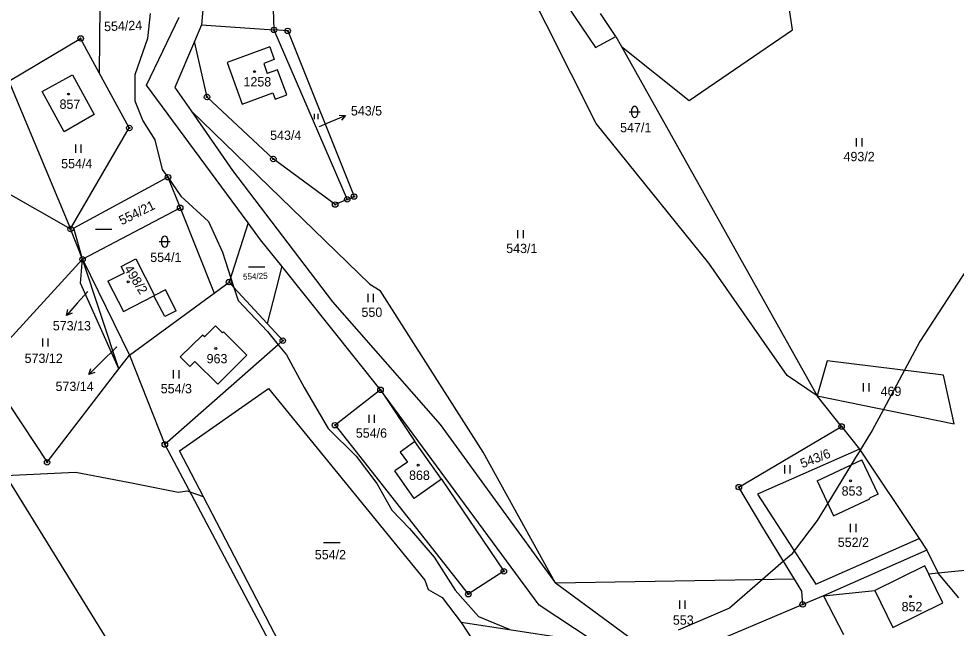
# Model space of a CAD drawing. Extents: x -439246 to -433691, y -1130252 to -1121148.
# Drawn here: x -436904.5 to -436733.5, y -1124676 to -1124564.9 of the extents above; entities that cross this region are included whole.
import ezdxf

# ---------------------------------------------------------------- set-up
doc = ezdxf.new("R2010")
doc.units = 0
for name, color, linetype in [('Vrstva 1', 7, 'Continuous'), ('Vrstva 16', 7, 'Continuous'), ('Vrstva 18', 7, 'Continuous'), ('Vrstva 19', 7, 'Continuous'), ('Vrstva 24', 7, 'Continuous'), ('Vrstva 25', 7, 'Continuous'), ('Vrstva 3', 7, 'Continuous'), ('Vrstva 37', 7, 'Continuous'), ('Vrstva 4', 7, 'Continuous'), ('Vrstva 52', 7, 'Continuous')]:
    doc.layers.add(name, color=color, linetype=linetype)

msp = doc.modelspace()

# ---------------------------------------------------------------- linework, layer by layer
at = {"layer": 'Vrstva 1'}
for p, q in [((-436862.62, -1124602.1), (-436881.13, -1124577.01)), ((-436860.34, -1124605.19), (-436862.62, -1124602.1)), ((-436856.47, -1124610.03), (-436860.34, -1124605.19)), ((-436856.47, -1124610.03), (-436857.57, -1124614.31)), ((-436838.48, -1124632.55), (-436856.47, -1124610.03)), ((-436865.21, -1124613.89), (-436859.15, -1124620.48)), ((-436857.57, -1124614.31), (-436859.15, -1124620.48)), ((-436859.15, -1124620.48), (-436856.3, -1124623.58)), ((-436754.41, -1124639.24), (-436758.87, -1124633.62)), ((-436773.14, -1124650.28), (-436754.41, -1124639.24)), ((-436754.41, -1124639.24), (-436751.12, -1124643.39)), ((-436751.12, -1124643.39), (-436769.75, -1124651.55)), ((-436751.12, -1124643.39), (-436740.27, -1124659.64)), ((-436768.76, -1124657.65), (-436773.14, -1124650.28)), ((-436769.75, -1124651.55), (-436759.12, -1124667.98)), ((-436763.01, -1124667.05), (-436768.76, -1124657.65)), ((-436759.12, -1124667.98), (-436740.27, -1124659.64)), ((-436740.27, -1124659.64), (-436738.86, -1124661.75)), ((-436738.86, -1124661.75), (-436757.72, -1124670.08)), ((-436738.86, -1124661.75), (-436736.8, -1124665.96)), ((-436763.01, -1124667.05), (-436806.59, -1124667.77)), ((-436761.66, -1124669.25), (-436763.01, -1124667.05)), ((-436761.49, -1124671.67), (-436761.66, -1124669.25)), ((-436757.72, -1124670.08), (-436761.49, -1124671.67)), ((-436757.72, -1124670.08), (-436748.36, -1124669.15)), ((-436757.72, -1124670.08), (-436754.08, -1124677.15)), ((-436761.49, -1124671.67), (-436786.77, -1124682.37))]:
    msp.add_line(p, q, dxfattribs=at)
for points in [[(-436868.42, -1124535.11), (-436871.15, -1124565.99)], [(-436858.97, -1124534.8), (-436857.91, -1124566.94)], [(-436799.18, -1124584.03), (-436821.87, -1124538.81)], [(-436763.35, -1124566.92), (-436767.43, -1124539.53)], [(-436814.84, -1124547.11), (-436799.29, -1124570.15)], [(-436889.68, -1124562.57), (-436889.77, -1124574.75)], [(-436795.6, -1124568.12), (-436798.35, -1124563.98)], [(-436881.13, -1124577.01), (-436875.19, -1124564.6)], [(-436871.15, -1124565.99), (-436872.43, -1124569.03)], [(-436871.15, -1124565.99), (-436857.91, -1124566.94)], [(-436857.91, -1124566.94), (-436844.55, -1124597.83)], [(-436855.41, -1124567.12), (-436857.91, -1124566.94)], [(-436855.41, -1124567.12), (-436843.31, -1124597.32)], [(-436782.18, -1124579.81), (-436763.35, -1124566.92)], [(-436906.26, -1124576.29), (-436893.17, -1124568.5)], [(-436889.77, -1124574.75), (-436893.17, -1124568.5)], [(-436872.43, -1124569.03), (-436875.99, -1124577.44)], [(-436870.12, -1124579.18), (-436872.43, -1124569.03)], [(-436799.29, -1124570.15), (-436795.6, -1124568.12)], [(-436795.6, -1124568.12), (-436794.56, -1124569.99)], [(-436858.69, -1124570.02), (-436866.43, -1124572.9)], [(-436858.69, -1124570.02), (-436857.87, -1124572.36)], [(-436794.56, -1124569.99), (-436782.18, -1124579.81)], [(-436794.56, -1124569.99), (-436758.87, -1124633.62)], [(-436857.87, -1124572.36), (-436859.76, -1124573.06)], [(-436866.43, -1124572.9), (-436863.69, -1124580.45)], [(-436859.76, -1124573.06), (-436859.14, -1124574.89)], [(-436857.26, -1124574.19), (-436859.14, -1124574.89)], [(-436855.56, -1124578.79), (-436857.26, -1124574.19)], [(-436900.17, -1124578.18), (-436894.64, -1124575.16)], [(-436894.64, -1124575.16), (-436890.7, -1124582.36)], [(-436884.29, -1124584.82), (-436889.77, -1124574.75)], [(-436906.26, -1124576.29), (-436895, -1124603.23)], [(-436875.99, -1124577.44), (-436873.01, -1124581.72)], [(-436896.15, -1124585.53), (-436900.17, -1124578.18)], [(-436858.03, -1124590.47), (-436870.12, -1124579.18)], [(-436863.69, -1124580.45), (-436858.11, -1124578.39)], [(-436858.11, -1124578.39), (-436857.69, -1124579.57)], [(-436857.69, -1124579.57), (-436855.56, -1124578.79)], [(-436890.7, -1124582.36), (-436896.15, -1124585.53)], [(-436873.01, -1124581.72), (-436840.42, -1124613.29)], [(-436873.01, -1124581.72), (-436865.46, -1124592.56)], [(-436778.63, -1124609.44), (-436799.18, -1124584.03)], [(-436895, -1124603.23), (-436884.29, -1124584.82)], [(-436846.75, -1124598.78), (-436858.03, -1124590.47)], [(-436865.46, -1124592.56), (-436847.21, -1124616.48)], [(-436877.24, -1124593.8), (-436894.42, -1124603.08)], [(-436877.24, -1124593.8), (-436875.02, -1124599.38)], [(-436907.57, -1124596.05), (-436895, -1124603.23)], [(-436844.55, -1124597.83), (-436846.75, -1124598.78)], [(-436844.55, -1124597.83), (-436843.31, -1124597.32)], [(-436892.82, -1124608.76), (-436875.02, -1124599.38)], [(-436875.02, -1124599.38), (-436868.84, -1124614.93)], [(-436892.82, -1124608.76), (-436895, -1124603.23)], [(-436892.82, -1124608.76), (-436894.42, -1124603.08)], [(-436862.62, -1124602.1), (-436866.1, -1124612.92)], [(-436910.82, -1124628.33), (-436892.82, -1124608.76)], [(-436893.17, -1124613.12), (-436892.82, -1124608.76)], [(-436892.82, -1124608.76), (-436884.27, -1124626.26)], [(-436886.17, -1124628.72), (-436892.82, -1124608.76)], [(-436885.79, -1124610.05), (-436883.13, -1124608.67)], [(-436885.19, -1124611.21), (-436885.79, -1124610.05)], [(-436883.13, -1124608.67), (-436879.67, -1124615.33)], [(-436764.35, -1124629.95), (-436778.63, -1124609.44)], [(-436888.19, -1124612.76), (-436885.19, -1124611.21)], [(-436886.17, -1124628.72), (-436893.17, -1124613.12)], [(-436888.19, -1124612.76), (-436885.33, -1124618.27)], [(-436868.84, -1124614.93), (-436866.1, -1124612.92)], [(-436866.1, -1124612.92), (-436865.21, -1124613.89)], [(-436840.42, -1124613.29), (-436838.54, -1124614.42)], [(-436885.33, -1124618.27), (-436879.83, -1124615.41)], [(-436884.27, -1124626.26), (-436868.84, -1124614.93)], [(-436877.79, -1124619.19), (-436879.83, -1124615.41)], [(-436877.72, -1124614.31), (-436879.67, -1124615.33)], [(-436875.74, -1124618.13), (-436877.72, -1124614.31)], [(-436819.78, -1124643.89), (-436838.54, -1124614.42)], [(-436847.21, -1124616.48), (-436827.63, -1124638.88)], [(-436925.55, -1124618.03), (-436888.08, -1124678.56)], [(-436875.74, -1124618.13), (-436877.79, -1124619.19)], [(-436870.6, -1124622.91), (-436868.58, -1124620.9)], [(-436868.58, -1124620.9), (-436867.27, -1124622.14)], [(-436867.09, -1124621.97), (-436867.27, -1124622.14)], [(-436862.83, -1124626.26), (-436867.09, -1124621.97)], [(-436870.97, -1124622.57), (-436875.03, -1124626.55)], [(-436870.6, -1124622.91), (-436870.97, -1124622.57)], [(-436856.3, -1124623.58), (-436857.15, -1124624.33)], [(-436857.15, -1124624.33), (-436877.81, -1124642.52)], [(-436886.17, -1124628.72), (-436884.27, -1124626.26)], [(-436884.27, -1124626.26), (-436877.81, -1124642.52)], [(-436875.03, -1124626.55), (-436873.24, -1124628.29)], [(-436873.24, -1124628.29), (-436872.33, -1124627.36)], [(-436872.33, -1124627.36), (-436868.15, -1124631.54)], [(-436868.15, -1124631.54), (-436862.83, -1124626.26)], [(-436757.01, -1124627.29), (-436758.87, -1124633.62)], [(-436735.79, -1124629.86), (-436757.01, -1124627.29)], [(-436910.82, -1124628.33), (-436899.28, -1124645.76)], [(-436899.28, -1124645.76), (-436886.17, -1124628.72)], [(-436758.87, -1124633.62), (-436764.35, -1124629.95)], [(-436733.87, -1124638.76), (-436735.79, -1124629.86)], [(-436838.48, -1124632.55), (-436846.77, -1124639)], [(-436809.58, -1124671.81), (-436838.48, -1124632.55)], [(-436838.48, -1124632.55), (-436832.24, -1124641.98)], [(-436758.87, -1124633.62), (-436733.87, -1124638.76)], [(-436846.77, -1124639), (-436822.47, -1124669.8)], [(-436827.63, -1124638.88), (-436806.59, -1124667.77)], [(-436877.81, -1124642.52), (-436856.2, -1124683.33)], [(-436832.24, -1124641.98), (-436834.89, -1124643.92)], [(-436827.38, -1124648.84), (-436832.24, -1124641.98)], [(-436834.89, -1124643.92), (-436833.58, -1124645.71)], [(-436806.59, -1124667.77), (-436819.78, -1124643.89)], [(-436833.58, -1124645.71), (-436835.87, -1124647.31)], [(-436758.87, -1124649.12), (-436750.69, -1124645.29)], [(-436747.75, -1124651.58), (-436750.69, -1124645.29)], [(-436832.36, -1124652.35), (-436835.87, -1124647.31)], [(-436827.38, -1124648.84), (-436832.36, -1124652.35)], [(-436827.38, -1124648.84), (-436815.99, -1124665.63)], [(-436758.87, -1124649.12), (-436755.88, -1124655.51)], [(-436755.88, -1124655.51), (-436749.28, -1124652.43)], [(-436747.75, -1124651.58), (-436749.33, -1124652.32)], [(-436749.28, -1124652.43), (-436749.33, -1124652.32)], [(-436727.02, -1124664.99), (-436736.8, -1124665.96)], [(-436815.99, -1124665.63), (-436822.47, -1124669.8)], [(-436736.8, -1124665.96), (-436738.5, -1124666.16)], [(-436735.94, -1124671.38), (-436738.5, -1124666.16)], [(-436733, -1124670.48), (-436736.8, -1124665.96)], [(-436786.77, -1124682.37), (-436806.59, -1124667.77)], [(-436748.36, -1124669.15), (-436745.05, -1124675.87)], [(-436786.82, -1124686.81), (-436809.58, -1124671.81)], [(-436745.05, -1124675.87), (-436735.94, -1124671.38)]]:
    msp.add_lwpolyline(points, dxfattribs=at)
at = {"layer": 'Vrstva 16'}
for p, q in [((-436847.64, -1124583.71), (-436844.88, -1124582.53)), ((-436893.77, -1124616.75), (-436895.77, -1124618.99)), ((-436889.52, -1124627.63), (-436891.64, -1124629.75))]:
    msp.add_line(p, q, dxfattribs=at)
for points in [[(-436846, -1124582.47), (-436844.88, -1124582.53), (-436845.6, -1124583.39)], [(-436849.59, -1124584.54), (-436847.64, -1124583.71)], [(-436891.87, -1124614.62), (-436893.77, -1124616.75)], [(-436894.73, -1124618.57), (-436895.77, -1124618.99), (-436895.47, -1124617.91)], [(-436886.58, -1124624.69), (-436889.52, -1124627.63)], [(-436890.58, -1124629.4), (-436891.64, -1124629.75), (-436891.29, -1124628.69)]]:
    msp.add_lwpolyline(points, dxfattribs=at)
at = {"layer": 'Vrstva 24'}
for centre, radius in [((-436857.91, -1124566.94), 0.5), ((-436857.91, -1124566.94), 0.1), ((-436855.41, -1124567.12), 0.5), ((-436855.41, -1124567.12), 0.1), ((-436893.17, -1124568.5), 0.5), ((-436893.17, -1124568.5), 0.1), ((-436870.12, -1124579.18), 0.5), ((-436870.12, -1124579.18), 0.1), ((-436884.29, -1124584.82), 0.5), ((-436884.29, -1124584.82), 0.1), ((-436858.03, -1124590.47), 0.5), ((-436858.03, -1124590.47), 0.1), ((-436877.24, -1124593.8), 0.5), ((-436877.24, -1124593.8), 0.1), ((-436846.75, -1124598.78), 0.5), ((-436844.55, -1124597.83), 0.5), ((-436844.55, -1124597.83), 0.1), ((-436843.31, -1124597.32), 0.5), ((-436843.31, -1124597.32), 0.1), ((-436875.02, -1124599.38), 0.5), ((-436875.02, -1124599.38), 0.1), ((-436846.75, -1124598.78), 0.1), ((-436895, -1124603.23), 0.5), ((-436895, -1124603.23), 0.1), ((-436892.82, -1124608.76), 0.5), ((-436892.82, -1124608.76), 0.1), ((-436866.1, -1124612.92), 0.5), ((-436866.1, -1124612.92), 0.1), ((-436856.3, -1124623.58), 0.5), ((-436856.3, -1124623.58), 0.1), ((-436838.48, -1124632.55), 0.5), ((-436838.48, -1124632.55), 0.1), ((-436846.77, -1124639), 0.5), ((-436846.77, -1124639), 0.1), ((-436754.41, -1124639.24), 0.5), ((-436754.41, -1124639.24), 0.1), ((-436877.81, -1124642.52), 0.5), ((-436877.81, -1124642.52), 0.1), ((-436899.28, -1124645.76), 0.5), ((-436899.28, -1124645.76), 0.1), ((-436773.14, -1124650.28), 0.5), ((-436773.14, -1124650.28), 0.1), ((-436815.99, -1124665.63), 0.5), ((-436815.99, -1124665.63), 0.1), ((-436822.47, -1124669.8), 0.5), ((-436822.47, -1124669.8), 0.1), ((-436761.49, -1124671.67), 0.5), ((-436761.49, -1124671.67), 0.1)]:
    msp.add_circle(centre, radius, dxfattribs=at)
at = {"layer": 'Vrstva 25'}
for p, q in [((-436850.49, -1124583.24), (-436850.49, -1124582.24)), ((-436849.83, -1124583.24), (-436849.83, -1124582.24)), ((-436793.14, -1124581.89), (-436791.14, -1124581.89)), ((-436792.64, -1124582.39), (-436792.64, -1124581.39)), ((-436791.64, -1124581.39), (-436791.64, -1124582.39)), ((-436894.04, -1124589.35), (-436894.04, -1124587.85)), ((-436893.04, -1124589.35), (-436893.04, -1124587.85)), ((-436751.68, -1124588.18), (-436751.68, -1124586.68)), ((-436750.68, -1124588.18), (-436750.68, -1124586.68)), ((-436890.45, -1124603.28), (-436887.45, -1124603.28)), ((-436813.43, -1124604.92), (-436813.43, -1124603.42)), ((-436812.43, -1124604.92), (-436812.43, -1124603.42)), ((-436878.33, -1124606.04), (-436878.33, -1124605.04)), ((-436877.33, -1124605.04), (-436877.33, -1124606.04)), ((-436878.83, -1124605.54), (-436876.83, -1124605.54)), ((-436862.55, -1124610.16), (-436859.55, -1124610.16)), ((-436840.75, -1124616.55), (-436840.75, -1124615.05)), ((-436839.75, -1124616.55), (-436839.75, -1124615.05)), ((-436900.08, -1124624.67), (-436900.08, -1124623.17)), ((-436899.08, -1124624.67), (-436899.08, -1124623.17)), ((-436876.21, -1124630.48), (-436876.21, -1124628.98)), ((-436875.21, -1124630.48), (-436875.21, -1124628.98)), ((-436750.39, -1124632.83), (-436750.39, -1124631.33)), ((-436749.39, -1124632.83), (-436749.39, -1124631.33)), ((-436840.57, -1124638.58), (-436840.57, -1124637.08)), ((-436839.57, -1124638.58), (-436839.57, -1124637.08)), ((-436764.76, -1124647.78), (-436764.76, -1124646.28)), ((-436763.76, -1124647.78), (-436763.76, -1124646.28)), ((-436752.75, -1124658.49), (-436752.75, -1124656.99)), ((-436751.75, -1124658.49), (-436751.75, -1124656.99)), ((-436848.86, -1124660.38), (-436845.86, -1124660.38)), ((-436783.9, -1124672.45), (-436783.9, -1124670.95)), ((-436782.9, -1124672.45), (-436782.9, -1124670.95))]:
    msp.add_line(p, q, dxfattribs=at)
for centre in [(-436861.48, -1124574.55), (-436895.37, -1124578.63), (-436884.49, -1124612.88), (-436868.51, -1124625.02), (-436831.6, -1124646.27), (-436752.78, -1124649.14), (-436741.84, -1124670.22)]:
    msp.add_circle(centre, 0.175, dxfattribs=at)
for centre, start, end in [((-436792.14, -1124581.39), 0, 180), ((-436792.14, -1124582.39), 180, 0), ((-436877.83, -1124605.04), 0, 180), ((-436877.83, -1124606.04), 180, 0)]:
    msp.add_arc(centre, 0.5, start, end, dxfattribs=at)
at = {"layer": 'Vrstva 3'}
for points in [[(-436858.69, -1124570.02), (-436866.43, -1124572.9)], [(-436858.69, -1124570.02), (-436857.87, -1124572.36)], [(-436857.87, -1124572.36), (-436859.76, -1124573.06)], [(-436866.43, -1124572.9), (-436863.69, -1124580.45)], [(-436859.76, -1124573.06), (-436859.14, -1124574.89)], [(-436857.26, -1124574.19), (-436859.14, -1124574.89)], [(-436855.56, -1124578.79), (-436857.26, -1124574.19)], [(-436900.17, -1124578.18), (-436894.64, -1124575.16)], [(-436894.64, -1124575.16), (-436890.7, -1124582.36)], [(-436896.15, -1124585.53), (-436900.17, -1124578.18)], [(-436863.69, -1124580.45), (-436858.11, -1124578.39)], [(-436858.11, -1124578.39), (-436857.69, -1124579.57)], [(-436857.69, -1124579.57), (-436855.56, -1124578.79)], [(-436890.7, -1124582.36), (-436896.15, -1124585.53)], [(-436885.79, -1124610.05), (-436883.13, -1124608.67)], [(-436885.19, -1124611.21), (-436885.79, -1124610.05)], [(-436883.13, -1124608.67), (-436879.67, -1124615.33)], [(-436888.19, -1124612.76), (-436885.19, -1124611.21)], [(-436888.19, -1124612.76), (-436885.33, -1124618.27)], [(-436885.33, -1124618.27), (-436879.83, -1124615.41)], [(-436877.79, -1124619.19), (-436879.83, -1124615.41)], [(-436877.72, -1124614.31), (-436879.67, -1124615.33)], [(-436875.74, -1124618.13), (-436877.72, -1124614.31)], [(-436875.74, -1124618.13), (-436877.79, -1124619.19)], [(-436870.6, -1124622.91), (-436868.58, -1124620.9)], [(-436868.58, -1124620.9), (-436867.27, -1124622.14)], [(-436867.09, -1124621.97), (-436867.27, -1124622.14)], [(-436862.83, -1124626.26), (-436867.09, -1124621.97)], [(-436870.97, -1124622.57), (-436875.03, -1124626.55)], [(-436870.6, -1124622.91), (-436870.97, -1124622.57)], [(-436875.03, -1124626.55), (-436873.24, -1124628.29)], [(-436873.24, -1124628.29), (-436872.33, -1124627.36)], [(-436872.33, -1124627.36), (-436868.15, -1124631.54)], [(-436868.15, -1124631.54), (-436862.83, -1124626.26)], [(-436832.24, -1124641.98), (-436834.89, -1124643.92)], [(-436827.38, -1124648.84), (-436832.24, -1124641.98)], [(-436834.89, -1124643.92), (-436833.58, -1124645.71)], [(-436833.58, -1124645.71), (-436835.87, -1124647.31)], [(-436758.87, -1124649.12), (-436750.69, -1124645.29)], [(-436747.75, -1124651.58), (-436750.69, -1124645.29)], [(-436832.36, -1124652.35), (-436835.87, -1124647.31)], [(-436827.38, -1124648.84), (-436832.36, -1124652.35)], [(-436758.87, -1124649.12), (-436755.88, -1124655.51)], [(-436755.88, -1124655.51), (-436749.28, -1124652.43)], [(-436747.75, -1124651.58), (-436749.33, -1124652.32)], [(-436749.28, -1124652.43), (-436749.33, -1124652.32)], [(-436739.24, -1124664.66), (-436748.36, -1124669.15)], [(-436738.5, -1124666.16), (-436739.24, -1124664.66)], [(-436735.94, -1124671.38), (-436738.5, -1124666.16)], [(-436748.36, -1124669.15), (-436745.05, -1124675.87)], [(-436745.05, -1124675.87), (-436735.94, -1124671.38)]]:
    msp.add_lwpolyline(points, dxfattribs=at)
at = {"layer": 'Vrstva 37'}
for centre in [(-436861.48, -1124574.55), (-436895.37, -1124578.63), (-436884.49, -1124612.88), (-436868.51, -1124625.02), (-436831.6, -1124646.27), (-436752.78, -1124649.14), (-436741.84, -1124670.22)]:
    msp.add_circle(centre, 0.175, dxfattribs=at)
at = {"layer": 'Vrstva 4'}
for points in [[(-436880.49, -1124563.94), (-436880.99, -1124568.51)], [(-436880.99, -1124568.51), (-436883.28, -1124575.11)], [(-436883.28, -1124575.11), (-436883.28, -1124579.86)], [(-436883.28, -1124579.86), (-436881.83, -1124583.51)], [(-436881.83, -1124583.51), (-436879.63, -1124586.97)], [(-436879.63, -1124586.97), (-436878.31, -1124592.39)], [(-436878.31, -1124592.39), (-436877.24, -1124593.8)], [(-436877.24, -1124593.8), (-436874.89, -1124597.24)], [(-436874.89, -1124597.24), (-436869.84, -1124601.86)], [(-436869.84, -1124601.86), (-436867.29, -1124607.47)], [(-436867.29, -1124607.47), (-436865.21, -1124613.89)], [(-436865.21, -1124613.89), (-436864.43, -1124616.28)], [(-436864.43, -1124616.28), (-436859.09, -1124621.9)], [(-436859.09, -1124621.9), (-436857.15, -1124624.33)], [(-436857.15, -1124624.33), (-436855.65, -1124626.2)], [(-436855.65, -1124626.2), (-436852.4, -1124632.12)], [(-436852.4, -1124632.12), (-436848.02, -1124639.59)], [(-436848.02, -1124639.59), (-436842.95, -1124644.65)], [(-436842.95, -1124644.65), (-436839.18, -1124649.63)], [(-436839.18, -1124649.63), (-436836.43, -1124654.49)], [(-436836.43, -1124654.49), (-436833.18, -1124657.81)], [(-436833.18, -1124657.81), (-436828.71, -1124663.05)], [(-436828.71, -1124663.05), (-436824.87, -1124669.05)], [(-436739.24, -1124664.66), (-436748.36, -1124669.15)], [(-436738.5, -1124666.16), (-436739.24, -1124664.66)], [(-436824.87, -1124669.05), (-436820.59, -1124673.87)], [(-436820.59, -1124673.87), (-436815.01, -1124676.15)]]:
    msp.add_lwpolyline(points, dxfattribs=at)
at = {"layer": 'Vrstva 52'}
for points in [[(-436730.74, -1124609.28), (-436740.11, -1124623.77), (-436742.93, -1124628.99), (-436746.77, -1124636.11), (-436748.84, -1124639.96), (-436749.62, -1124641.23), (-436751.04, -1124643.54), (-436751.52, -1124644.35), (-436751.85, -1124644.89), (-436752.66, -1124646.21), (-436756.94, -1124653.24), (-436758.85, -1124656.36), (-436763.05, -1124661.9), (-436763.36, -1124662.3), (-436763.54, -1124662.54), (-436765, -1124663.8), (-436768.85, -1124667.15), (-436774.83, -1124672.34), (-436784.2, -1124676.38)], [(-436870.74, -1124652.08), (-436875.14, -1124643.65), (-436858.93, -1124632.32), (-436830.43, -1124667.22), (-436829.79, -1124668.93), (-436827.24, -1124670.42), (-436823.77, -1124674.96)], [(-436883.87, -1124649.57), (-436889.61, -1124648.48), (-436894.13, -1124647.63), (-436906.86, -1124648.22)], [(-436870.74, -1124652.08), (-436873.21, -1124651.2), (-436873.68, -1124651.03), (-436875.38, -1124651.25), (-436883.87, -1124649.57)], [(-436840.34, -1124887.82), (-436789.27, -1124900.3), (-436830.38, -1124817.56), (-436830.76, -1124816.8), (-436844.98, -1124787.12), (-436839.38, -1124785.88), (-436803.5, -1124778.48), (-436804.11, -1124777.44), (-436813.54, -1124761.56), (-436821.49, -1124748.18), (-436823.19, -1124743.91), (-436837.25, -1124718.35), (-436843.69, -1124704.29), (-436844.28, -1124703.01), (-436845.35, -1124700.94), (-436845.45, -1124700.76), (-436855.37, -1124681.67), (-436870.74, -1124652.08)], [(-436804.66, -1124677.88), (-436823.77, -1124674.96)], [(-436823.77, -1124674.96), (-436820.21, -1124680.43), (-436818.29, -1124682.14), (-436813.39, -1124685.97), (-436802.53, -1124692.57), (-436799.12, -1124691.08), (-436783.78, -1124687.25), (-436766.38, -1124681.87), (-436754.81, -1124678.3), (-436749.65, -1124684.49), (-436746.28, -1124688.53), (-436746.01, -1124689.92), (-436745.86, -1124690.66), (-436737.56, -1124707.04), (-436735.21, -1124706), (-436726.24, -1124702.01)]]:
    msp.add_lwpolyline(points, dxfattribs=at)

# ---------------------------------------------------------------- texts
at = {"layer": 'Vrstva 16'}
for s, p in [('543/5', (-436843.88, -1124582.54)), ('573/13', (-436898.24, -1124621.72)), ('573/14', (-436897.74, -1124632.77))]:
    msp.add_text(s, height=1.7, dxfattribs=at).set_placement(p)
at = {"layer": 'Vrstva 18'}
for s, height, rotation, p in [('554/24', 1.7, 2.1811, (-436888.86, -1124567.18)), ('554/21', 1.7, 26.2965, (-436885.66, -1124602.57)), ('554/25', 1.1, 2.1811, (-436863.54, -1124612.47)), ('543/6', 1.7, 21.1667, (-436761.55, -1124646.86))]:
    msp.add_text(s, height=height, rotation=rotation, dxfattribs=at).set_placement(p)
for s, height, p in [('543/5', 0.1, (-436849.78, -1124584.54)), ('547/1', 1.7, (-436794.79, -1124585.59)), ('543/4', 1.7, (-436858.61, -1124587)), ('493/2', 1.7, (-436754.05, -1124590.88)), ('554/4', 1.7, (-436896.71, -1124592.16)), ('543/1', 1.7, (-436815.56, -1124607.62)), ('554/1', 1.7, (-436880.47, -1124609.24)), ('573/13', 0.1, (-436892.08, -1124614.62)), ('550', 1.7, (-436841.95, -1124619.25)), ('573/14', 0.1, (-436886.79, -1124624.69)), ('573/12', 1.7, (-436903.38, -1124627.65)), ('554/3', 1.7, (-436878.56, -1124633.18)), ('469', 1.7, (-436747.29, -1124633.67)), ('554/6', 1.7, (-436842.98, -1124641.28)), ('552/2', 1.7, (-436755.1, -1124661.19)), ('554/2', 1.7, (-436850.46, -1124663.45)), ('553', 1.7, (-436785.17, -1124675.37))]:
    msp.add_text(s, height=height, dxfattribs=at).set_placement(p)
at = {"layer": 'Vrstva 19'}
for s, p in [('1258', (-436863.47, -1124577.25)), ('857', (-436897.01, -1124581.33)), ('963', (-436870.19, -1124627.72)), ('868', (-436833.28, -1124648.97)), ('853', (-436754.4, -1124651.84)), ('852', (-436743.46, -1124672.92))]:
    msp.add_text(s, height=1.7, dxfattribs=at).set_placement(p)
msp.add_text('498/2', height=1.7, rotation=302.1618, dxfattribs=at).set_placement((-436885.3, -1124610.5))

doc.saveas('drawing.dxf')
